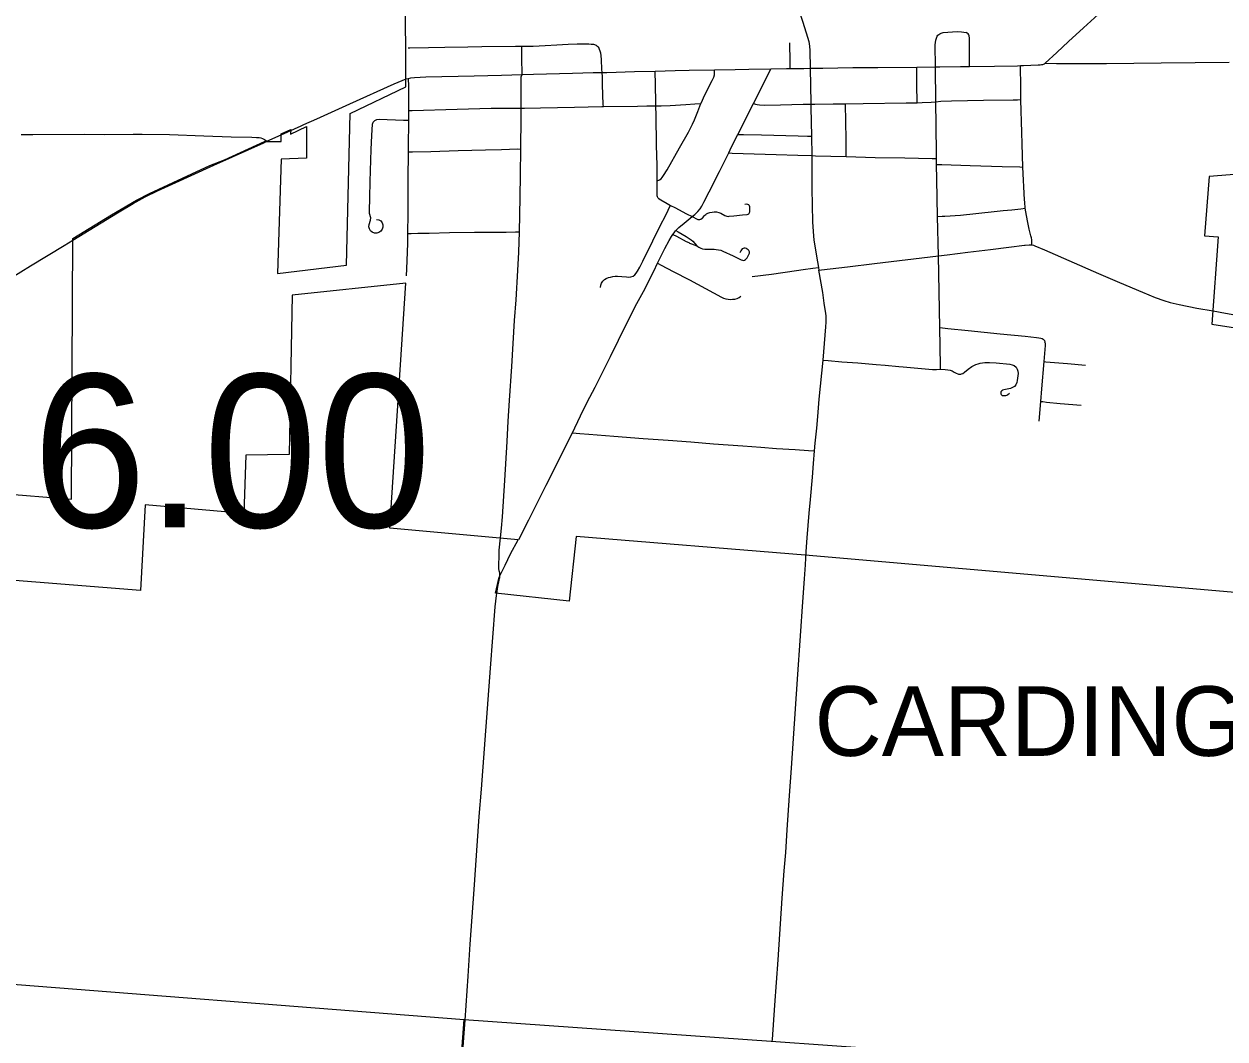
# Model space of a CAD drawing. Extents: x 9078 to 9739, y 4248 to 4966.
# Drawn here: x 9265.96 to 9309.08, y 4520.24 to 4556.7 of the extents above; entities that cross this region are included whole.
import ezdxf

# ---------------------------------------------------------------- set-up
doc = ezdxf.new("R2010")
doc.units = 0
for name, color, linetype in [('Default', 7, 'Continuous'), ('GM_X_City_Street', 7, 'Continuous'), ('GM_X_Corporation', 7, 'Continuous'), ('GM_X_Corporation_Text', 7, 'Continuous'), ('GM_X_County_Road', 7, 'Continuous'), ('GM_X_State_Route', 7, 'Continuous'), ('GM_X_Township', 7, 'Continuous'), ('GM_X_US_Route', 7, 'Continuous')]:
    doc.layers.add(name, color=color, linetype=linetype)

msp = doc.modelspace()

# ---------------------------------------------------------------- linework, layer by layer
at = {"layer": 'GM_X_City_Street'}
for points in [[(9298.682, 4555.155), (9298.682, 4555.24), (9298.682, 4555.395), (9298.678, 4555.714), (9298.679, 4555.954), (9298.685, 4556.034), (9298.696, 4556.112), (9298.706, 4556.153), (9298.718, 4556.19), (9298.734, 4556.229), (9298.75, 4556.261), (9298.773, 4556.294), (9298.8, 4556.323)], [(9298.8, 4556.323), (9298.838, 4556.348), (9298.884, 4556.369), (9298.924, 4556.379), (9298.965, 4556.386), (9299.128, 4556.409), (9299.293, 4556.421), (9299.458, 4556.425), (9299.621, 4556.418), (9299.703, 4556.408), (9299.783, 4556.392)], [(9299.909, 4555.169), (9299.908, 4555.256), (9299.904, 4555.594), (9299.909, 4556.016), (9299.902, 4556.183), (9299.893, 4556.266), (9299.881, 4556.305), (9299.86, 4556.339), (9299.822, 4556.372), (9299.783, 4556.392)], [(9279.757, 4555.839), (9279.81, 4555.839), (9280.482, 4555.857), (9281.072, 4555.866), (9281.893, 4555.882), (9282.4, 4555.892), (9283.607, 4555.901), (9283.836, 4555.901)], [(9283.836, 4555.901), (9283.933, 4555.901), (9284.245, 4555.901), (9284.672, 4555.928), (9285.087, 4555.949), (9285.5, 4555.975), (9285.823, 4555.982), (9286.236, 4555.982), (9286.318, 4555.978), (9286.403, 4555.971), (9286.439, 4555.965), (9286.473, 4555.951), (9286.503, 4555.936), (9286.53, 4555.916), (9286.561, 4555.889), (9286.595, 4555.85)], [(9283.846, 4554.883), (9283.844, 4555.025), (9283.84, 4555.342), (9283.837, 4555.734), (9283.836, 4555.901)], [(9293.464, 4555.097), (9293.464, 4555.2), (9293.463, 4555.342), (9293.461, 4556.024)], [(9286.715, 4554.956), (9286.711, 4555.08), (9286.7, 4555.406), (9286.688, 4555.568), (9286.674, 4555.648), (9286.651, 4555.726), (9286.627, 4555.786), (9286.595, 4555.85)], [(9290.266, 4553.842), (9290.272, 4553.858), (9290.407, 4554.156), (9290.669, 4554.666), (9290.726, 4554.792), (9290.749, 4554.866), (9290.753, 4554.916), (9290.755, 4554.996), (9290.756, 4555.055)], [(9292.154, 4553.843), (9292.473, 4554.475), (9292.772, 4555.086)], [(9298.026, 4553.868), (9298.024, 4553.995), (9298.016, 4554.397), (9298.012, 4555.06), (9298.012, 4555.147)], [(9298.695, 4553.906), (9298.682, 4555.155)], [(9301.75, 4553.981), (9301.749, 4554.049), (9301.743, 4554.541), (9301.739, 4555.086), (9301.738, 4555.201)], [(9302.627, 4555.284), (9303.028, 4555.281), (9303.757, 4555.282), (9304.823, 4555.283), (9306.792, 4555.305), (9309.231, 4555.326)], [(9279.781, 4553.585), (9279.784, 4554.466), (9279.77, 4554.741)], [(9283.813, 4553.677), (9283.813, 4553.994), (9283.809, 4554.334), (9283.809, 4554.709), (9283.816, 4554.795), (9283.846, 4554.883)], [(9286.761, 4553.734), (9286.759, 4553.8), (9286.734, 4554.507), (9286.725, 4554.797), (9286.715, 4554.956)], [(9288.644, 4553.755), (9288.628, 4554.631), (9288.625, 4554.88), (9288.623, 4555.008)], [(9283.813, 4553.677), (9283.933, 4553.678), (9284.499, 4553.686), (9285.726, 4553.714), (9286.711, 4553.733), (9286.761, 4553.734)], [(9286.761, 4553.734), (9287.984, 4553.745), (9288.324, 4553.753), (9288.644, 4553.755)], [(9288.644, 4553.755), (9288.832, 4553.757), (9289.158, 4553.766), (9289.718, 4553.804), (9290.047, 4553.827), (9290.266, 4553.842)], [(9288.692, 4551.059), (9288.693, 4551.611), (9288.673, 4552.345), (9288.652, 4553.407), (9288.644, 4553.755)], [(9288.692, 4551.059), (9288.778, 4551.098), (9288.836, 4551.141), (9288.874, 4551.188), (9288.922, 4551.254), (9289.053, 4551.461), (9289.497, 4552.244), (9289.817, 4552.815), (9289.966, 4553.104), (9290.03, 4553.251), (9290.15, 4553.555), (9290.266, 4553.842)], [(9291.594, 4552.73), (9292.154, 4553.843)], [(9292.154, 4553.843), (9292.225, 4553.821), (9292.28, 4553.803), (9292.369, 4553.791), (9292.556, 4553.787), (9293.121, 4553.795), (9293.93, 4553.814), (9294.211, 4553.822)], [(9294.211, 4553.822), (9294.351, 4553.823), (9295.012, 4553.827), (9295.451, 4553.834)], [(9295.451, 4553.834), (9296.094, 4553.843), (9297.637, 4553.859), (9298.026, 4553.868)], [(9295.476, 4551.933), (9295.476, 4552.059), (9295.474, 4552.465), (9295.462, 4553.277), (9295.453, 4553.738), (9295.451, 4553.834)], [(9298.026, 4553.868), (9298.208, 4553.872), (9298.528, 4553.886), (9298.695, 4553.906)], [(9298.695, 4553.906), (9298.871, 4553.926), (9299.265, 4553.937), (9300.409, 4553.957), (9301.472, 4553.975), (9301.635, 4553.978), (9301.75, 4553.981)], [(9298.719, 4551.867), (9298.716, 4552.028), (9298.711, 4553.052), (9298.695, 4553.906)], [(9301.825, 4551.558), (9301.798, 4552.394), (9301.782, 4552.804), (9301.75, 4553.968), (9301.75, 4553.981)], [(9279.779, 4553.238), (9279.781, 4553.485), (9279.781, 4553.585)], [(9279.781, 4553.585), (9279.894, 4553.588), (9281.516, 4553.634), (9282.73, 4553.669), (9283.469, 4553.677), (9283.813, 4553.677)], [(9283.794, 4552.204), (9283.805, 4553.339), (9283.813, 4553.677)], [(9278.617, 4549.677), (9278.697, 4549.661), (9278.769, 4549.622), (9278.822, 4549.56), (9278.848, 4549.482), (9278.848, 4549.401), (9278.821, 4549.323), (9278.771, 4549.258), (9278.703, 4549.213), (9278.625, 4549.187), (9278.543, 4549.187), (9278.467, 4549.214), (9278.403, 4549.266), (9278.362, 4549.336), (9278.348, 4549.417), (9278.355, 4549.499), (9278.407, 4549.654), (9278.412, 4549.736), (9278.372, 4549.895), (9278.368, 4549.977), (9278.373, 4550.47), (9278.395, 4551.044), (9278.431, 4552.193), (9278.452, 4552.686), (9278.478, 4553.095), (9278.501, 4553.173), (9278.555, 4553.234), (9278.629, 4553.269), (9278.71, 4553.278), (9279.59, 4553.244), (9279.72, 4553.24), (9279.779, 4553.238)], [(9279.768, 4552.1), (9279.769, 4552.26), (9279.779, 4553.238)], [(9291.261, 4552.066), (9291.367, 4552.28), (9291.594, 4552.73)], [(9291.594, 4552.73), (9291.795, 4552.727), (9292.433, 4552.717), (9293.756, 4552.683), (9294.086, 4552.672), (9294.231, 4552.668)], [(9279.744, 4549.174), (9279.749, 4549.89), (9279.76, 4551.116), (9279.768, 4552.1)], [(9279.768, 4552.1), (9279.911, 4552.104), (9280.567, 4552.121), (9281.55, 4552.155), (9282.534, 4552.182), (9283.108, 4552.193), (9283.681, 4552.209), (9283.794, 4552.204)], [(9283.752, 4549.227), (9283.773, 4550.46), (9283.781, 4551.287), (9283.794, 4552.204)], [(9289.954, 4549.778), (9290.042, 4549.852), (9290.156, 4549.965), (9290.237, 4550.06), (9290.298, 4550.159), (9290.373, 4550.302), (9290.56, 4550.667), (9290.927, 4551.4), (9291.261, 4552.066)], [(9291.261, 4552.066), (9291.386, 4552.062), (9292.968, 4552.012), (9293.746, 4551.985), (9294.243, 4551.968)], [(9294.243, 4551.968), (9294.373, 4551.964), (9295.476, 4551.933)], [(9295.476, 4551.933), (9296.517, 4551.903), (9297.581, 4551.886), (9298.568, 4551.869), (9298.719, 4551.867)], [(9298.723, 4551.655), (9298.719, 4551.867)], [(9298.757, 4549.778), (9298.733, 4551.111), (9298.723, 4551.655)], [(9298.723, 4551.655), (9298.916, 4551.648), (9299.924, 4551.61), (9301.077, 4551.578), (9301.709, 4551.561), (9301.825, 4551.558)], [(9301.904, 4550.081), (9301.889, 4550.297), (9301.881, 4550.376), (9301.825, 4551.558)], [(9288.733, 4550.439), (9288.712, 4550.463), (9288.701, 4550.49), (9288.695, 4550.526), (9288.693, 4550.565), (9288.692, 4551.059)], [(9288.733, 4550.439), (9288.826, 4550.38), (9289.048, 4550.251), (9289.176, 4550.183)], [(9286.657, 4547.233), (9286.67, 4547.314), (9286.696, 4547.391), (9286.739, 4547.46), (9286.797, 4547.516), (9286.867, 4547.557), (9286.943, 4547.587), (9287.022, 4547.608), (9287.102, 4547.624), (9287.182, 4547.635), (9287.264, 4547.639), (9287.426, 4547.628), (9287.588, 4547.612), (9287.67, 4547.608), (9287.751, 4547.616), (9287.827, 4547.642), (9287.892, 4547.69), (9287.944, 4547.753), (9287.992, 4547.819), (9288.073, 4547.96), (9288.183, 4548.178), (9288.535, 4548.913), (9288.755, 4549.349), (9289.049, 4549.93), (9289.13, 4550.09), (9289.176, 4550.183)], [(9289.176, 4550.183), (9289.333, 4550.101), (9289.744, 4549.882), (9289.954, 4549.778)], [(9289.954, 4549.778), (9290.132, 4549.688), (9290.158, 4549.676), (9290.189, 4549.67), (9290.228, 4549.675), (9290.266, 4549.688), (9290.304, 4549.718), (9290.328, 4549.74), (9290.38, 4549.802), (9290.406, 4549.832), (9290.437, 4549.86), (9290.469, 4549.882), (9290.507, 4549.9), (9290.584, 4549.925), (9290.664, 4549.941), (9290.744, 4549.948), (9290.825, 4549.946), (9290.905, 4549.931), (9290.979, 4549.899), (9291.122, 4549.823), (9291.198, 4549.796), (9291.237, 4549.788), (9291.278, 4549.789), (9291.44, 4549.806), (9291.762, 4549.843), (9291.924, 4549.857), (9291.962, 4549.869), (9291.983, 4549.882), (9291.992, 4549.89), (9292, 4549.9), (9292.012, 4549.922), (9292.021, 4549.948), (9292.023, 4549.965), (9292.024, 4549.981), (9292.023, 4550.046), (9292.015, 4550.127), (9292.006, 4550.163), (9291.998, 4550.182), (9291.985, 4550.198), (9291.97, 4550.207), (9291.951, 4550.215), (9291.91, 4550.222), (9291.84, 4550.219)], [(9298.757, 4549.778), (9298.922, 4549.791), (9299.019, 4549.792), (9299.584, 4549.833), (9300.789, 4549.963), (9301.11, 4549.994), (9301.431, 4550.023), (9301.752, 4550.061), (9301.904, 4550.081)], [(9302.145, 4548.76), (9302.147, 4548.884), (9302.142, 4548.939), (9302.13, 4549.013), (9302.112, 4549.093), (9302.051, 4549.331), (9301.999, 4549.571), (9301.947, 4549.815), (9301.904, 4550.081)], [(9289.368, 4549.274), (9289.471, 4549.383), (9289.659, 4549.545), (9289.954, 4549.778)], [(9298.798, 4548.373), (9298.757, 4549.778)], [(9279.728, 4548.501), (9279.741, 4548.828), (9279.744, 4549.174)], [(9279.744, 4549.174), (9279.857, 4549.177), (9280.107, 4549.181), (9280.513, 4549.181), (9281.244, 4549.202), (9282.138, 4549.221), (9282.707, 4549.223), (9283.275, 4549.225), (9283.603, 4549.226), (9283.752, 4549.227)], [(9283.066, 4538.239), (9283.105, 4538.583), (9283.138, 4538.993), (9283.219, 4540.305), (9283.304, 4541.699), (9283.35, 4542.436), (9283.394, 4543.171), (9283.474, 4544.396), (9283.571, 4546.047), (9283.626, 4546.786), (9283.693, 4547.837), (9283.727, 4548.505), (9283.752, 4549.227)], [(9288.71, 4548.103), (9288.971, 4548.629), (9289.122, 4548.921), (9289.209, 4549.062), (9289.261, 4549.135)], [(9289.261, 4549.135), (9289.305, 4549.197), (9289.357, 4549.262), (9289.368, 4549.274)], [(9289.261, 4549.135), (9289.386, 4549.071), (9289.738, 4548.89), (9289.828, 4548.846), (9289.851, 4548.829), (9289.921, 4548.802), (9290.116, 4548.734)], [(9289.368, 4549.274), (9289.447, 4549.228), (9289.738, 4549.06), (9289.879, 4548.97), (9289.908, 4548.945), (9289.968, 4548.892), (9290.116, 4548.734)], [(9290.116, 4548.734), (9290.191, 4548.677), (9290.257, 4548.642), (9290.324, 4548.62), (9290.408, 4548.614), (9290.57, 4548.608), (9290.734, 4548.608), (9290.815, 4548.603), (9290.895, 4548.59), (9290.974, 4548.571), (9291.05, 4548.542), (9291.419, 4548.368), (9291.713, 4548.226), (9291.753, 4548.212), (9291.79, 4548.206), (9291.831, 4548.217), (9291.863, 4548.238), (9291.892, 4548.265), (9291.919, 4548.297), (9291.941, 4548.326), (9291.963, 4548.366), (9291.998, 4548.439), (9292.006, 4548.471), (9292.006, 4548.496), (9292.003, 4548.518), (9291.997, 4548.537), (9291.987, 4548.558), (9291.96, 4548.588), (9291.928, 4548.612), (9291.895, 4548.632), (9291.855, 4548.644), (9291.816, 4548.649), (9291.775, 4548.639), (9291.742, 4548.618), (9291.692, 4548.554), (9291.659, 4548.48)], [(9279.694, 4547.649), (9279.708, 4547.901), (9279.728, 4548.501)], [(9298.846, 4545.795), (9298.798, 4548.373)], [(9285.648, 4542.018), (9285.733, 4542.188), (9286.053, 4542.851), (9286.275, 4543.291), (9286.466, 4543.652), (9287.012, 4544.753), (9287.591, 4545.93), (9287.966, 4546.659), (9288.199, 4547.092), (9288.571, 4547.821), (9288.71, 4548.103)], [(9288.71, 4548.103), (9288.838, 4548.036), (9289.27, 4547.805), (9289.85, 4547.502), (9291.005, 4546.884), (9291.079, 4546.85), (9291.156, 4546.824), (9291.237, 4546.81), (9291.318, 4546.806), (9291.4, 4546.808), (9291.482, 4546.816), (9291.561, 4546.836), (9291.633, 4546.874), (9291.698, 4546.923)], [(9292.105, 4547.63), (9292.799, 4547.717), (9293.7, 4547.842), (9293.938, 4547.875), (9294.279, 4547.922), (9294.482, 4547.946)], [(9294.654, 4544.622), (9294.744, 4545.821), (9294.756, 4545.989), (9294.76, 4546.215), (9294.748, 4546.293), (9294.693, 4546.673), (9294.635, 4547.056), (9294.498, 4547.852)], [(9298.846, 4545.795), (9299.125, 4545.763), (9299.86, 4545.687), (9301.003, 4545.567), (9301.903, 4545.484), (9302.311, 4545.44), (9302.392, 4545.428), (9302.472, 4545.41), (9302.509, 4545.395), (9302.545, 4545.375), (9302.57, 4545.351), (9302.594, 4545.324), (9302.615, 4545.285)], [(9298.864, 4544.303), (9298.861, 4544.421), (9298.846, 4545.795)], [(9302.586, 4544.569), (9302.635, 4545.151), (9302.632, 4545.222), (9302.628, 4545.246), (9302.615, 4545.285)], [(9294.346, 4541.363), (9294.37, 4541.637), (9294.42, 4542.176), (9294.459, 4542.605), (9294.514, 4543.223), (9294.654, 4544.622)], [(9294.654, 4544.622), (9294.835, 4544.606), (9295.326, 4544.566), (9295.899, 4544.521), (9296.553, 4544.468), (9296.879, 4544.438), (9297.365, 4544.395), (9297.525, 4544.381), (9298.583, 4544.285), (9298.716, 4544.284), (9298.864, 4544.303)], [(9298.864, 4544.303), (9299.038, 4544.288), (9299.127, 4544.275), (9299.208, 4544.26), (9299.285, 4544.234), (9299.359, 4544.197), (9299.431, 4544.157), (9299.491, 4544.128), (9299.506, 4544.123), (9299.519, 4544.12), (9299.542, 4544.116), (9299.573, 4544.117), (9299.585, 4544.117), (9299.598, 4544.12), (9299.622, 4544.127), (9299.661, 4544.144), (9299.727, 4544.193), (9299.855, 4544.298), (9299.991, 4544.391), (9300.062, 4544.431), (9300.137, 4544.466), (9300.214, 4544.495), (9300.293, 4544.517), (9300.374, 4544.531), (9300.456, 4544.538), (9300.621, 4544.54), (9300.867, 4544.524), (9301.359, 4544.476), (9301.44, 4544.458), (9301.515, 4544.425), (9301.578, 4544.373), (9301.621, 4544.304), (9301.643, 4544.225), (9301.648, 4544.143), (9301.632, 4543.979), (9301.621, 4543.897), (9301.604, 4543.816), (9301.573, 4543.74), (9301.521, 4543.678), (9301.452, 4543.636), (9301.373, 4543.61), (9301.133, 4543.553), (9301.092, 4543.541), (9301.066, 4543.526), (9301.058, 4543.519), (9301.05, 4543.511), (9301.035, 4543.49), (9301.027, 4543.464), (9301.025, 4543.45), (9301.026, 4543.437), (9301.029, 4543.413), (9301.037, 4543.394), (9301.049, 4543.376), (9301.082, 4543.359), (9301.122, 4543.35), (9301.169, 4543.35), (9301.205, 4543.356), (9301.244, 4543.368), (9301.282, 4543.384), (9301.342, 4543.432)], [(9302.465, 4543.139), (9302.502, 4543.588), (9302.586, 4544.569)], [(9302.586, 4544.569), (9302.642, 4544.564), (9302.797, 4544.55), (9303.429, 4544.502), (9304.073, 4544.444)], [(9302.407, 4542.435), (9302.465, 4543.139)], [(9302.465, 4543.139), (9302.535, 4543.132), (9302.674, 4543.118), (9303.155, 4543.068), (9303.91, 4543.005)], [(9283.729, 4538.18), (9284.084, 4538.889), (9284.706, 4540.135), (9285.648, 4542.018)], [(9285.648, 4542.018), (9285.914, 4541.992), (9286.24, 4541.961), (9287.136, 4541.894), (9288.195, 4541.812), (9289.091, 4541.75), (9289.906, 4541.691), (9290.72, 4541.623), (9291.766, 4541.543), (9292.42, 4541.495), (9292.981, 4541.455), (9293.651, 4541.41), (9294.13, 4541.378), (9294.346, 4541.363)], [(9294.048, 4537.752), (9294.081, 4538.238), (9294.151, 4539.124), (9294.198, 4539.613), (9294.268, 4540.422), (9294.309, 4540.906), (9294.346, 4541.363)], [(9294.015, 4537.277), (9294.048, 4537.752)], [(9282.936, 4536.246), (9282.972, 4536.496), (9283.009, 4536.657), (9283.034, 4536.781)]]:
    msp.add_lwpolyline(points, dxfattribs=at)
at = {"layer": 'GM_X_Corporation'}
for points in [[(9265.017, 4539.845), (9267.67, 4539.632), (9267.719, 4548.998), (9269.107, 4549.839), (9270.006, 4550.367), (9270.47, 4550.607), (9271.99, 4551.311), (9272.629, 4551.609), (9273.156, 4551.822), (9274.595, 4552.478), (9275.195, 4552.476), (9275.194, 4552.754), (9275.537, 4552.912), (9275.533, 4552.745), (9276.106, 4553.009), (9276.099, 4551.872), (9275.197, 4551.839), (9275.068, 4547.74), (9277.537, 4548.04), (9277.672, 4553.484), (9279.666, 4554.438), (9279.663, 4558.107)], [(9314.059, 4551.658), (9308.511, 4551.22), (9308.341, 4549.086), (9308.829, 4549.051), (9308.601, 4545.914), (9312.796, 4545.263)], [(9316.326, 4535.676), (9294.005, 4537.618), (9285.783, 4538.292), (9285.536, 4535.967), (9282.894, 4536.25), (9283.026, 4536.829), (9283.237, 4537.263), (9283.427, 4537.668), (9283.709, 4538.173), (9279.096, 4538.593), (9279.671, 4547.387), (9275.592, 4546.952), (9275.482, 4541.232), (9273.922, 4541.208), (9273.849, 4539.11), (9270.313, 4539.427), (9270.143, 4536.354), (9260.215, 4537.138)]]:
    msp.add_lwpolyline(points, dxfattribs=at)
at = {"layer": 'GM_X_County_Road'}
for points in [[(9265.858, 4552.732), (9266.283, 4552.728), (9268.152, 4552.737), (9268.842, 4552.733), (9269.876, 4552.742), (9270.203, 4552.741), (9271.187, 4552.727), (9272.416, 4552.685), (9273.4, 4552.648), (9274.137, 4552.629), (9274.305, 4552.624), (9274.403, 4552.614), (9274.463, 4552.603), (9274.525, 4552.581), (9274.593, 4552.546), (9274.681, 4552.488)], [(9283.034, 4536.781), (9283.041, 4536.818), (9283.047, 4536.899), (9283.04, 4536.981), (9283.019, 4537.06), (9283.012, 4537.142), (9283.022, 4537.716), (9283.023, 4537.798), (9283.066, 4538.239)], [(9292.827, 4520.15), (9292.833, 4520.223), (9292.919, 4521.451), (9293.034, 4523.09), (9293.183, 4525.301), (9293.256, 4526.284), (9293.309, 4526.938), (9293.366, 4527.757), (9293.439, 4528.986), (9293.51, 4529.969), (9293.732, 4533.163), (9293.84, 4534.719), (9293.925, 4535.947), (9293.979, 4536.765), (9294.015, 4537.277)], [(9281.797, 4520.915), (9281.906, 4522.5), (9281.986, 4523.647), (9282.127, 4525.613), (9282.308, 4528.234), (9282.386, 4529.216), (9282.711, 4533.557), (9282.876, 4535.765), (9282.925, 4536.172), (9282.936, 4536.246)], [(9281.158, 4512.54), (9281.187, 4512.836), (9281.344, 4514.883), (9281.522, 4517.176), (9281.765, 4520.452), (9281.797, 4520.915)]]:
    msp.add_lwpolyline(points, dxfattribs=at)
at = {"layer": 'GM_X_State_Route'}
for points in [[(9293.754, 4557.262), (9293.918, 4556.767), (9294.095, 4556.221), (9294.136, 4556.064), (9294.162, 4555.905), (9294.174, 4555.743), (9294.191, 4555.105)], [(9294.191, 4555.105), (9294.21, 4553.849)], [(9294.21, 4553.849), (9294.211, 4553.822), (9294.213, 4553.694), (9294.231, 4552.668), (9294.243, 4551.968), (9294.244, 4551.467), (9294.247, 4550.785), (9294.267, 4549.59), (9294.291, 4549.246), (9294.322, 4548.93), (9294.448, 4548.154)], [(9294.448, 4548.154), (9294.482, 4547.946), (9294.498, 4547.852), (9294.595, 4547.864), (9295.522, 4547.977), (9296.498, 4548.098), (9298.798, 4548.373), (9299.108, 4548.408), (9299.843, 4548.498), (9300.66, 4548.599), (9301.313, 4548.682), (9301.884, 4548.75), (9301.909, 4548.752)], [(9301.909, 4548.752), (9302.046, 4548.762), (9302.145, 4548.76), (9302.202, 4548.748), (9302.229, 4548.74), (9302.252, 4548.732), (9302.595, 4548.58), (9304.54, 4547.735), (9305.289, 4547.413), (9306.114, 4547.061), (9306.569, 4546.878), (9306.878, 4546.769), (9307.113, 4546.698), (9307.431, 4546.621), (9308.072, 4546.492), (9308.654, 4546.389)], [(9308.654, 4546.389), (9309.097, 4546.311), (9310.156, 4546.122), (9312.846, 4545.62)]]:
    msp.add_lwpolyline(points, dxfattribs=at)
at = {"layer": 'GM_X_Township'}
for points in [[(9268.699, 4425.694), (9269.561, 4439.455), (9271.281, 4466.878), (9273.006, 4495.59), (9279.838, 4495.183), (9281.137, 4512.561), (9281.77, 4520.946), (9292.78, 4520.165), (9315.037, 4518.585), (9316.326, 4535.676), (9316.532, 4538.568), (9316.875, 4542.9), (9317.028, 4544.828), (9317.718, 4551.986), (9321.229, 4552.295), (9324.029, 4552.602), (9334.675, 4553.48), (9360.11, 4556.507), (9359.515, 4548.555), (9366.319, 4547.914), (9372.855, 4547.273), (9397.659, 4545.2), (9410.412, 4544.235)], [(9204.481, 4537.651), (9208.945, 4538.24), (9208.675, 4526.471), (9209.128, 4526.467), (9213.776, 4526.123), (9218.611, 4525.768), (9237.585, 4524.366), (9242.257, 4524.063), (9243.804, 4523.899), (9245.683, 4523.761), (9281.77, 4520.946)]]:
    msp.add_lwpolyline(points, dxfattribs=at)
at = {"layer": 'GM_X_US_Route'}
for points in [[(9301.844, 4555.205), (9302.371, 4555.225), (9302.439, 4555.23), (9302.493, 4555.238), (9302.537, 4555.245), (9302.566, 4555.254), (9302.596, 4555.267), (9302.627, 4555.284), (9303.04, 4555.67), (9303.459, 4556.063), (9304.001, 4556.564), (9304.791, 4557.279)], [(9279.686, 4554.721), (9279.77, 4554.741), (9279.847, 4554.759), (9279.981, 4554.775), (9280.393, 4554.794), (9282.12, 4554.84), (9283.106, 4554.863), (9283.846, 4554.883), (9284.257, 4554.894), (9285.654, 4554.932), (9286.394, 4554.95), (9286.715, 4554.956), (9286.887, 4554.96), (9287.874, 4554.989), (9288.623, 4555.008), (9289.334, 4555.027)], [(9289.334, 4555.027), (9289.847, 4555.04), (9290.756, 4555.055), (9291.492, 4555.067), (9291.986, 4555.072), (9292.772, 4555.086), (9293.331, 4555.096)], [(9293.331, 4555.096), (9293.383, 4555.097), (9293.464, 4555.097), (9293.96, 4555.102), (9294.191, 4555.105), (9294.644, 4555.113), (9295.719, 4555.129)], [(9295.719, 4555.129), (9295.797, 4555.13), (9296.619, 4555.129), (9298.012, 4555.147), (9298.682, 4555.155), (9298.841, 4555.157), (9299.584, 4555.166), (9299.909, 4555.169), (9300.804, 4555.18), (9301.633, 4555.197), (9301.738, 4555.201), (9301.844, 4555.205)], [(9275.909, 4553.038), (9276.004, 4553.081), (9276.471, 4553.29), (9277.663, 4553.826), (9279.246, 4554.546), (9279.543, 4554.672), (9279.686, 4554.721)], [(9275.433, 4552.825), (9275.909, 4553.038)], [(9267.719, 4548.937), (9269.319, 4549.913), (9269.884, 4550.249), (9270.315, 4550.488), (9270.757, 4550.707), (9271.279, 4550.947), (9272.773, 4551.626), (9273.446, 4551.93), (9274.569, 4552.433), (9274.681, 4552.488)], [(9274.681, 4552.488), (9275.092, 4552.672)], [(9275.092, 4552.672), (9275.433, 4552.825)], [(9264.833, 4547.174), (9265.179, 4547.393), (9265.499, 4547.584), (9266.201, 4548.016), (9267.399, 4548.745), (9267.719, 4548.937)]]:
    msp.add_lwpolyline(points, dxfattribs=at)

# ---------------------------------------------------------------- texts
at = {"layer": 'Default'}
msp.add_text('6.00', height=5.5, dxfattribs=at).set_placement((9266.268, 4538.617))
at = {"layer": 'GM_X_Corporation_Text'}
msp.add_text('CARDINGTON', height=2.5, rotation=0, dxfattribs=at).set_placement((9294.344, 4530.41))

doc.saveas('drawing.dxf')
